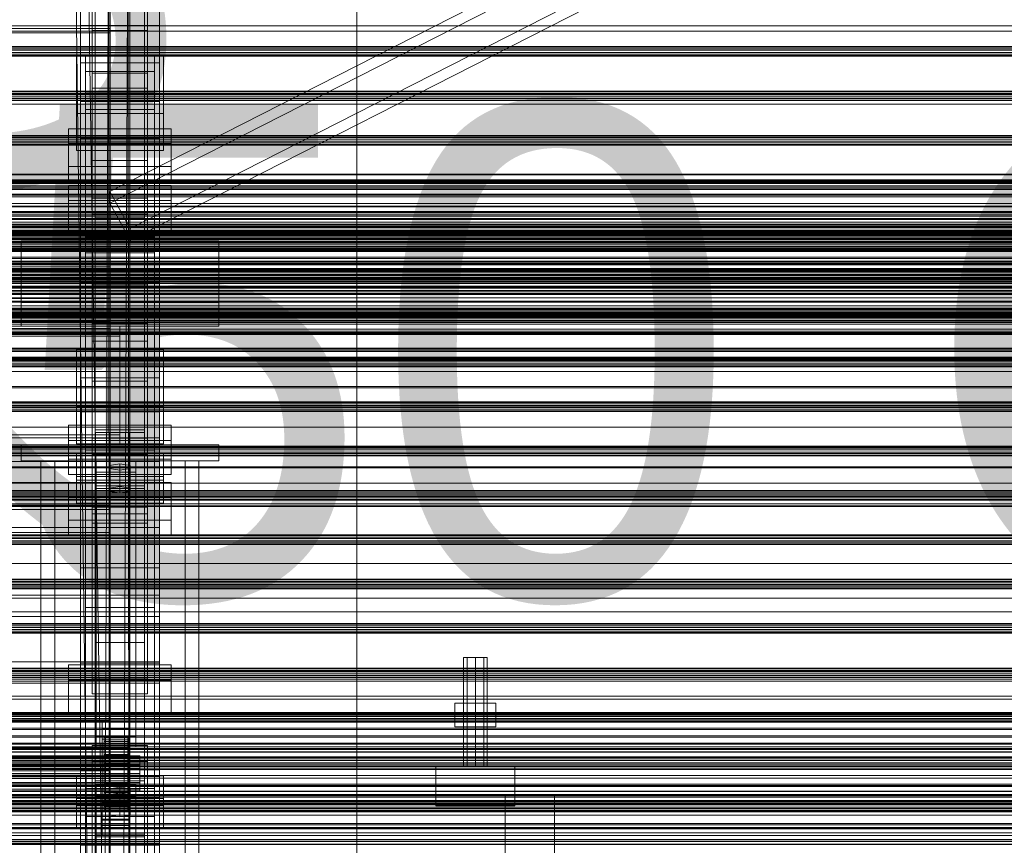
# Model space of a CAD drawing. Header units: millimetres. Extents: x -4738 to 65662, y -68080 to 6847.
# Tile 358 of 656: x 379 to 878, y -33725 to -33307. Entities that reach past the tile are written whole.
import ezdxf

# ---------------------------------------------------------------- set-up
doc = ezdxf.new("R2010")
doc.units = ezdxf.units.MM
for name, color, linetype, lineweight in [('COTAS_O', 1, 'Continuous', 0), ('COTAS_P', 1, 'Continuous', 0), ('frontal_C01', 7, 'Continuous', 0), ('frontal_C02', 7, 'Continuous', 0), ('frontal_C03', 7, 'Continuous', 0), ('frontal_mezcladora', 7, 'Continuous', 0), ('frontal_secador', 7, 'Continuous', 0), ('frontal_tolva', 7, 'Continuous', 0)]:
    doc.layers.add(name, color=color, linetype=linetype, lineweight=lineweight)
doc.dimstyles.new('R19_100', dxfattribs={"dimtxt": 250, "dimasz": 150, "dimexe": 150, "dimexo": 80, "dimgap": 100, "dimtad": 1, "dimtih": 1, "dimtoh": 1, "dimdsep": 46, "dimcen": 0.09, "dimadec": 0, "dimazin": 0, "dimtfac": 1, "dimtdec": 4, "dimtofl": 0, "dimtmove": 0, "dimatfit": 3, "dimfxl": 1, "dimtolj": 1, "dimtzin": 0, "dimarcsym": 0})

# ---------------------------------------------------------------- blocks, each defined once
blk = doc.blocks.new('DIM_R30_48')
at = {"layer": 'COTAS_O'}
for p, q in [((-1725, -33700), (-1575, -33655)), ((1725, -33700), (1575, -33655)), ((-1725, -34400), (-1725, -33700)), ((-1725, -33700), (1725, -33700)), ((-1725, -33700), (-1575, -33745)), ((1725, -33700), (1575, -33745)), ((1725, -34400), (1725, -33700))]:
    blk.add_line(p, q, dxfattribs=at)
blk.add_text('3450 O', height=250, dxfattribs=at).set_placement((0, -33600))
blk = doc.blocks.new('DIM_R30_49')
at = {"layer": 'COTAS_P'}
for p, q in [((-150, -32300), (550, -32300)), ((550, -32300), (505, -32450)), ((550, -34900), (550, -32300)), ((550, -32300), (595, -32450)), ((550, -34900), (505, -34750)), ((550, -34900), (595, -34750)), ((-150, -34900), (550, -34900))]:
    blk.add_line(p, q, dxfattribs=at)
blk.add_text('2600 P', height=250, rotation=90, dxfattribs=at).set_placement((450, -33600))

msp = doc.modelspace()

# ---------------------------------------------------------------- linework, layer by layer
at = {"layer": 'frontal_C01'}
for p, q in [((416, -33334.308), (416, -33117.641)), ((444, -33117.641), (444, -33334.308)), ((416, -33125.19), (416, -33341.858)), ((444, -33341.858), (444, -33125.19)), ((410, -33310.158), (410, -33165.914)), ((450, -33165.914), (450, -33310.158)), ((410, -33348.677), (410, -33204.432)), ((450, -33348.677), (450, -33204.432)), ((416, -33482.597), (416, -33265.929)), ((424.864, -33394.112), (674.864, -33267.001)), ((444, -33265.929), (444, -33482.597)), ((416, -33273.478), (416, -33490.146)), ((674.864, -33272.932), (424.864, -33400.044)), ((444, -33490.146), (444, -33273.478)), ((435.136, -33412.847), (685.136, -33285.735)), ((435.136, -33418.778), (685.136, -33291.666)), ((425, -33300.22), (425, -33313.916)), ((425, -33300.22), (425, -33311.776)), ((425, -33311.776), (-425, -33311.776)), ((425, -33313.916), (-425, -33313.916)), ((450, -33310.158), (410, -33310.158)), ((410, -33310.158), (410, -33348.677)), ((410, -33401.827), (410, -33310.158)), ((416, -33320.742), (416, -33312.654)), ((416, -33312.654), (444, -33312.654)), ((416, -33397.59), (416, -33312.654)), ((425, -33325.472), (425, -33311.776)), ((425, -33325.472), (425, -33313.916)), ((444, -33312.654), (444, -33320.742)), ((444, -33312.654), (444, -33397.59)), ((450, -33348.677), (450, -33310.158)), ((450, -33310.158), (450, -33401.827)), ((444, -33320.742), (416, -33320.742)), ((416, -33320.742), (416, -33405.679)), ((444, -33405.679), (444, -33320.742)), ((-425, -33325.472), (425, -33325.472)), ((408, -33344.631), (408, -33325.758)), ((408, -33325.758), (452, -33325.758)), ((408, -33354.647), (408, -33325.758)), ((412.5, -33333.462), (412.5, -33325.373)), ((412.5, -33325.373), (447.5, -33325.373)), ((412.5, -33604.634), (412.5, -33325.373)), ((447.5, -33325.373), (447.5, -33333.462)), ((447.5, -33325.373), (447.5, -33604.634)), ((452, -33325.758), (452, -33344.631)), ((452, -33325.758), (452, -33354.647)), ((447.5, -33333.462), (412.5, -33333.462)), ((412.5, -33612.722), (412.5, -33333.462)), ((444, -33334.308), (416, -33334.308)), ((416, -33334.308), (416, -33341.858)), ((444, -33341.858), (444, -33334.308)), ((447.5, -33612.722), (447.5, -33333.462)), ((452, -33344.631), (408, -33344.631)), ((408, -33344.631), (408, -33373.52)), ((416, -33341.858), (444, -33341.858)), ((452, -33373.52), (452, -33344.631)), ((410, -33348.677), (450, -33348.677)), ((410, -33440.346), (410, -33348.677)), ((450, -33440.346), (450, -33348.677)), ((452, -33354.647), (408, -33354.647)), ((408, -33354.647), (408, -33373.52)), ((452, -33373.52), (452, -33354.647)), ((408, -33373.52), (452, -33373.52)), ((404, -33408.336), (404, -33391.081)), ((404, -33391.081), (456, -33391.081)), ((404, -33398.785), (404, -33391.081)), ((435.136, -33412.847), (424.864, -33394.112)), ((424.864, -33394.112), (424.864, -33400.044)), ((456, -33391.081), (456, -33408.336)), ((456, -33391.081), (456, -33398.785)), ((456, -33398.785), (404, -33398.785)), ((404, -33398.785), (404, -33416.04)), ((444, -33397.59), (416, -33397.59)), ((416, -33397.59), (416, -33405.679)), ((444, -33405.679), (444, -33397.59)), ((456, -33416.04), (456, -33398.785)), ((450, -33401.827), (410, -33401.827)), ((410, -33401.827), (410, -33440.346)), ((410, -33725.366), (410, -33401.827)), ((424.864, -33400.044), (435.136, -33418.778)), ((450, -33440.346), (450, -33401.827)), ((450, -33401.827), (450, -33725.366)), ((456, -33408.336), (404, -33408.336)), ((404, -33408.336), (404, -33416.04)), ((416, -33405.679), (444, -33405.679)), ((417.5, -33434.701), (417.5, -33407.472)), ((417.5, -33407.472), (442.5, -33407.472)), ((417.5, -33407.472), (417.5, -33595.064)), ((442.5, -33407.996), (417.5, -33407.996)), ((417.5, -33407.996), (417.5, -33434.177)), ((417.5, -34010.796), (417.5, -33407.996)), ((442.5, -33407.472), (442.5, -33434.701)), ((442.5, -33595.064), (442.5, -33407.472)), ((442.5, -33434.177), (442.5, -33407.996)), ((442.5, -33407.996), (442.5, -34010.796)), ((456, -33416.04), (456, -33408.336)), ((435.136, -33418.778), (435.136, -33412.847)), ((404, -33416.04), (456, -33416.04)), ((412.5, -33425.131), (412.5, -33417.042)), ((412.5, -33417.042), (447.5, -33417.042)), ((412.5, -33696.303), (412.5, -33417.042)), ((447.5, -33417.042), (447.5, -33425.131)), ((447.5, -33417.042), (447.5, -33696.303)), ((-425, -33420.808), (425, -33420.808)), ((425, -33420.808), (425, -33434.504)), ((425, -33420.808), (425, -33432.363)), ((447.5, -33425.131), (412.5, -33425.131)), ((412.5, -33704.392), (412.5, -33425.131)), ((447.5, -33704.392), (447.5, -33425.131)), ((425, -33432.363), (-425, -33432.363)), ((425, -33434.504), (-425, -33434.504)), ((416, -33441.33), (416, -33433.241)), ((416, -33433.241), (444, -33433.241)), ((416, -33518.917), (416, -33433.241)), ((417.5, -33434.177), (442.5, -33434.177)), ((417.5, -34036.976), (417.5, -33434.177)), ((425, -33446.06), (425, -33432.363)), ((425, -33446.06), (425, -33434.504)), ((442.5, -34036.976), (442.5, -33434.177)), ((444, -33433.241), (444, -33441.33)), ((444, -33433.241), (444, -33518.917)), ((442.5, -33434.701), (417.5, -33434.701)), ((417.5, -33434.701), (417.5, -33622.293)), ((442.5, -33434.701), (442.5, -33622.293)), ((410, -33440.346), (450, -33440.346)), ((410, -33763.885), (410, -33440.346)), ((450, -33440.36), (410, -33440.36)), ((410, -33440.36), (410, -33488.508)), ((410, -33584.604), (410, -33440.36)), ((444, -33441.33), (416, -33441.33)), ((416, -33441.33), (416, -33527.006)), ((444, -33527.006), (444, -33441.33)), ((450, -33763.885), (450, -33440.346)), ((450, -33488.508), (450, -33440.36)), ((450, -33440.36), (450, -33584.604)), ((-425, -33446.06), (425, -33446.06)), ((408, -33492.919), (408, -33474.046)), ((408, -33474.046), (452, -33474.046)), ((408, -33502.935), (408, -33474.046)), ((452, -33474.046), (452, -33492.919)), ((452, -33474.046), (452, -33502.935)), ((444, -33482.597), (416, -33482.597)), ((416, -33482.597), (416, -33490.146)), ((444, -33490.146), (444, -33482.597)), ((410, -33488.508), (450, -33488.508)), ((410, -33632.752), (410, -33488.508)), ((450, -33632.752), (450, -33488.508)), ((452, -33492.919), (408, -33492.919)), ((408, -33492.919), (408, -33521.808)), ((416, -33490.146), (444, -33490.146)), ((452, -33521.808), (452, -33492.919)), ((452, -33502.935), (408, -33502.935)), ((408, -33502.935), (408, -33521.808)), ((452, -33521.808), (452, -33502.935)), ((404, -33529.663), (404, -33512.408)), ((404, -33512.408), (456, -33512.408)), ((404, -33520.112), (404, -33512.408)), ((456, -33512.408), (456, -33529.663)), ((456, -33512.408), (456, -33520.112)), ((444, -33518.917), (416, -33518.917)), ((416, -33518.917), (416, -33527.006)), ((444, -33527.006), (444, -33518.917)), ((456, -33520.112), (404, -33520.112)), ((404, -33520.112), (404, -33537.367)), ((408, -33521.808), (452, -33521.808)), ((456, -33537.367), (456, -33520.112)), ((408, -33540.296), (408, -33526.815)), ((408, -33526.815), (452, -33526.815)), ((408, -33538.371), (408, -33526.815)), ((416, -33527.006), (444, -33527.006)), ((452, -33526.815), (452, -33540.296)), ((452, -33526.815), (452, -33538.371)), ((456, -33529.663), (404, -33529.663)), ((404, -33529.663), (404, -33537.367)), ((418, -33536.252), (418, -33530.86)), ((418, -33530.86), (438, -33530.86)), ((418, -33669.72), (418, -33530.86)), ((430, -33531.938), (424.804, -33532.747)), ((424.804, -33532.747), (424.804, -33534.365)), ((424.804, -33544.303), (424.804, -33532.747)), ((435.196, -33532.747), (430, -33531.938)), ((430, -33543.494), (430, -33531.938)), ((435.196, -33534.365), (435.196, -33532.747)), ((435.196, -33544.303), (435.196, -33532.747)), ((438, -33530.86), (438, -33536.252)), ((438, -33530.86), (438, -33669.72)), ((456, -33537.367), (456, -33529.663)), ((404, -33537.367), (456, -33537.367)), ((452, -33538.371), (408, -33538.371)), ((408, -33538.371), (408, -33551.852)), ((438, -33536.252), (418, -33536.252)), ((418, -33536.252), (418, -33675.112)), ((424.804, -33534.365), (430, -33535.174)), ((424.804, -33545.92), (424.804, -33534.365)), ((430, -33535.174), (435.196, -33534.365)), ((430, -33535.174), (430, -33546.729)), ((435.196, -33545.92), (435.196, -33534.365)), ((438, -33675.112), (438, -33536.252)), ((452, -33551.852), (452, -33538.371)), ((-425, -33541.395), (425, -33541.395)), ((452, -33540.296), (408, -33540.296)), ((408, -33540.296), (408, -33551.852)), ((424.804, -33544.303), (430, -33543.494)), ((425, -33541.395), (425, -33555.092)), ((425, -33541.395), (425, -33552.951)), ((430, -33543.494), (435.196, -33544.303)), ((452, -33551.852), (452, -33540.296)), ((424.804, -33545.92), (424.804, -33544.303)), ((430, -33546.729), (424.804, -33545.92)), ((435.196, -33545.92), (430, -33546.729)), ((435.196, -33544.303), (435.196, -33545.92)), ((425, -33552.951), (-425, -33552.951)), ((408, -33551.852), (452, -33551.852)), ((416, -33561.917), (416, -33553.829)), ((416, -33553.829), (444, -33553.829)), ((416, -33640.244), (416, -33553.829)), ((425, -33566.647), (425, -33552.951)), ((444, -33553.829), (444, -33561.917)), ((444, -33553.829), (444, -33640.244)), ((425, -33555.092), (-425, -33555.092)), ((425, -33566.647), (425, -33555.092)), ((444, -33561.917), (416, -33561.917)), ((416, -33561.917), (416, -33648.333)), ((444, -33648.333), (444, -33561.917)), ((-425, -33566.647), (425, -33566.647)), ((450, -33584.604), (410, -33584.604)), ((410, -33584.604), (410, -33632.752)), ((410, -33676.273), (410, -33584.604)), ((450, -33632.752), (450, -33584.604)), ((450, -33584.604), (450, -33676.273)), ((-450, -33598.471), (450, -33598.471)), ((442.5, -33595.064), (417.5, -33595.064)), ((417.5, -33595.064), (417.5, -33622.293)), ((442.5, -33622.293), (442.5, -33595.064)), ((450, -33598.471), (450, -33609.256)), ((450, -33598.471), (450, -33632.175)), ((447.5, -33604.634), (412.5, -33604.634)), ((412.5, -33604.634), (412.5, -33612.722)), ((447.5, -33612.722), (447.5, -33604.634)), ((450, -33609.256), (-450, -33609.256)), ((412.5, -33612.722), (447.5, -33612.722)), ((450, -33642.959), (450, -33609.256)), ((417.5, -33622.293), (442.5, -33622.293)), ((450, -33632.175), (-450, -33632.175)), ((404, -33650.99), (404, -33633.735)), ((404, -33633.735), (456, -33633.735)), ((404, -33641.439), (404, -33633.735)), ((410, -33632.752), (450, -33632.752)), ((410, -33724.422), (410, -33632.752)), ((450, -33642.959), (450, -33632.175)), ((450, -33724.422), (450, -33632.752)), ((456, -33633.735), (456, -33650.99)), ((456, -33633.735), (456, -33641.439)), ((-450, -33642.959), (450, -33642.959)), ((456, -33641.439), (404, -33641.439)), ((404, -33641.439), (404, -33658.694)), ((444, -33640.244), (416, -33640.244)), ((416, -33640.244), (416, -33648.333)), ((444, -33648.333), (444, -33640.244)), ((456, -33658.694), (456, -33641.439)), ((416, -33648.333), (444, -33648.333)), ((456, -33650.99), (404, -33650.99)), ((404, -33650.99), (404, -33658.694)), ((456, -33658.694), (456, -33650.99)), ((404, -33658.694), (456, -33658.694)), ((-425, -33661.983), (425, -33661.983)), ((421, -33665.868), (421, -33662.633)), ((421, -33662.633), (435, -33662.633)), ((421, -33703.077), (421, -33662.633)), ((425, -33661.983), (425, -33675.679)), ((425, -33661.983), (425, -33673.539)), ((435, -33662.633), (435, -33665.868)), ((435, -33662.633), (435, -33703.077)), ((435, -33665.868), (421, -33665.868)), ((421, -33665.868), (421, -33706.313)), ((435, -33706.313), (435, -33665.868)), ((425, -33673.539), (-425, -33673.539)), ((438, -33669.72), (418, -33669.72)), ((418, -33669.72), (418, -33675.112)), ((421, -33674.496), (421, -33671.26)), ((421, -33671.26), (435, -33671.26)), ((421, -33711.705), (421, -33671.26)), ((422, -33679.787), (422, -33669.788)), ((422, -33669.788), (422, -33670.38)), ((422, -33669.788), (434, -33669.788)), ((422, -33670.49), (422, -33669.788)), ((422, -33680.068), (422, -33670.38)), ((422, -33670.38), (422, -33672.227)), ((422, -33670.38), (434, -33670.38)), ((422, -33680.12), (422, -33670.49)), ((422, -33670.49), (434, -33670.49)), ((422, -33672.439), (422, -33670.49)), ((422, -33680.942), (422, -33672.227)), ((422, -33672.227), (422, -33675.202)), ((422, -33672.227), (434, -33672.227)), ((422, -33681.043), (422, -33672.439)), ((422, -33672.439), (434, -33672.439)), ((422, -33675.503), (422, -33672.439)), ((425, -33687.235), (425, -33673.539)), ((434, -33670.38), (434, -33669.788)), ((434, -33669.788), (434, -33679.787)), ((434, -33669.788), (434, -33670.49)), ((434, -33672.227), (434, -33670.38)), ((434, -33670.38), (434, -33680.068)), ((434, -33670.49), (434, -33680.12)), ((434, -33670.49), (434, -33672.439)), ((434, -33675.202), (434, -33672.227)), ((434, -33672.227), (434, -33680.942)), ((434, -33672.439), (434, -33681.043)), ((434, -33672.439), (434, -33675.503)), ((435, -33671.26), (435, -33674.496)), ((435, -33671.26), (435, -33711.705)), ((438, -33675.112), (438, -33669.72)), ((425, -33675.679), (-425, -33675.679)), ((450, -33676.273), (410, -33676.273)), ((410, -33676.273), (410, -33724.422)), ((410, -33999.812), (410, -33676.273)), ((416, -33682.505), (416, -33674.417)), ((416, -33674.417), (444, -33674.417)), ((416, -33761.571), (416, -33674.417)), ((418, -33675.112), (438, -33675.112)), ((435, -33674.496), (421, -33674.496)), ((421, -33674.496), (421, -33714.94)), ((422, -33682.352), (422, -33675.202)), ((422, -33675.202), (422, -33679.103)), ((422, -33675.202), (434, -33675.202)), ((422, -33682.494), (422, -33675.503)), ((422, -33675.503), (434, -33675.503)), ((422, -33679.471), (422, -33675.503)), ((425, -33687.235), (425, -33675.679)), ((434, -33679.103), (434, -33675.202)), ((434, -33675.202), (434, -33682.352)), ((434, -33675.503), (434, -33682.494)), ((434, -33675.503), (434, -33679.471)), ((435, -33714.94), (435, -33674.496)), ((444, -33674.417), (444, -33682.505)), ((444, -33674.417), (444, -33761.571)), ((450, -33724.422), (450, -33676.273)), ((450, -33676.273), (450, -33999.812)), ((-440, -33679.787), (440, -33679.787)), ((-440, -33680.068), (440, -33680.068)), ((-440, -33680.12), (440, -33680.12)), ((-440, -33680.942), (440, -33680.942)), ((-440, -33681.043), (440, -33681.043)), ((-440, -33682.352), (440, -33682.352)), ((-440, -33682.494), (440, -33682.494)), ((444, -33682.505), (416, -33682.505)), ((416, -33682.505), (416, -33769.66)), ((422, -33684.2), (422, -33679.103)), ((422, -33679.103), (422, -33683.664)), ((422, -33679.103), (434, -33679.103)), ((422, -33684.374), (422, -33679.471)), ((422, -33679.471), (434, -33679.471)), ((422, -33684.075), (422, -33679.471)), ((422, -33680.068), (422, -33679.787)), ((434, -33679.787), (422, -33679.787)), ((422, -33679.787), (422, -33680.12)), ((422, -33680.942), (422, -33680.068)), ((434, -33680.068), (422, -33680.068)), ((434, -33680.12), (422, -33680.12)), ((422, -33680.12), (422, -33681.043)), ((422, -33682.352), (422, -33680.942)), ((434, -33680.942), (422, -33680.942)), ((434, -33681.043), (422, -33681.043)), ((422, -33681.043), (422, -33682.494)), ((422, -33684.2), (422, -33682.352)), ((434, -33682.352), (422, -33682.352)), ((434, -33682.494), (422, -33682.494)), ((422, -33682.494), (422, -33684.374)), ((422, -33683.664), (422, -33686.36)), ((434, -33683.664), (422, -33683.664)), ((422, -33683.664), (422, -33688.574)), ((434, -33683.664), (434, -33679.103)), ((434, -33679.103), (434, -33684.2)), ((434, -33679.471), (434, -33684.374)), ((434, -33679.471), (434, -33684.075)), ((434, -33679.787), (434, -33680.068)), ((434, -33680.12), (434, -33679.787)), ((434, -33680.068), (434, -33680.942)), ((434, -33681.043), (434, -33680.12)), ((434, -33680.942), (434, -33682.352)), ((434, -33682.494), (434, -33681.043)), ((434, -33682.352), (434, -33684.2)), ((434, -33684.374), (434, -33682.494)), ((434, -33686.36), (434, -33683.664)), ((434, -33688.574), (434, -33683.664)), ((440, -33680.068), (440, -33679.787)), ((440, -33679.787), (440, -33680.12)), ((440, -33680.942), (440, -33680.068)), ((440, -33680.12), (440, -33681.043)), ((440, -33682.352), (440, -33680.942)), ((440, -33681.043), (440, -33682.494)), ((440, -33684.2), (440, -33682.352)), ((440, -33682.494), (440, -33684.374)), ((444, -33769.66), (444, -33682.505)), ((-440, -33684.2), (440, -33684.2)), ((-440, -33684.374), (440, -33684.374)), ((440, -33686.36), (-440, -33686.36)), ((-440, -33686.555), (440, -33686.555)), ((-440, -33688.686), (440, -33688.686)), ((-425, -33687.235), (425, -33687.235)), ((422, -33686.555), (422, -33684.075)), ((422, -33684.075), (434, -33684.075)), ((422, -33688.999), (422, -33684.075)), ((422, -33686.36), (422, -33684.2)), ((434, -33684.2), (422, -33684.2)), ((434, -33684.374), (422, -33684.374)), ((422, -33684.374), (422, -33686.555)), ((422, -33686.36), (434, -33686.36)), ((422, -33688.686), (422, -33686.36)), ((434, -33686.555), (422, -33686.555)), ((422, -33686.555), (422, -33688.887)), ((422, -33688.686), (422, -33688.574)), ((422, -33688.574), (422, -33693.498)), ((422, -33688.574), (434, -33688.574)), ((422, -33691.018), (422, -33688.686)), ((434, -33688.686), (422, -33688.686)), ((434, -33684.075), (434, -33686.555)), ((434, -33684.075), (434, -33688.999)), ((434, -33684.2), (434, -33686.36)), ((434, -33686.555), (434, -33684.374)), ((434, -33686.36), (434, -33688.686)), ((434, -33688.887), (434, -33686.555)), ((434, -33693.498), (434, -33688.574)), ((434, -33688.574), (434, -33688.686)), ((434, -33688.686), (434, -33691.018)), ((440, -33686.36), (440, -33684.2)), ((440, -33684.374), (440, -33686.555)), ((440, -33688.686), (440, -33686.36)), ((440, -33686.555), (440, -33688.887)), ((440, -33691.018), (440, -33688.686)), ((-450, -33690.14), (450, -33690.14)), ((-440, -33688.887), (440, -33688.887)), ((-440, -33691.018), (440, -33691.018)), ((-440, -33691.213), (440, -33691.213)), ((-440, -33693.199), (440, -33693.199)), ((-440, -33693.374), (440, -33693.374)), ((422, -33688.887), (422, -33688.999)), ((434, -33688.887), (422, -33688.887)), ((422, -33688.887), (422, -33691.213)), ((422, -33688.999), (434, -33688.999)), ((422, -33693.909), (422, -33688.999)), ((422, -33693.199), (422, -33691.018)), ((422, -33691.018), (422, -33693.498)), ((434, -33691.018), (422, -33691.018)), ((422, -33691.213), (422, -33693.909)), ((434, -33691.213), (422, -33691.213)), ((422, -33691.213), (422, -33693.374)), ((422, -33695.079), (422, -33693.199)), ((422, -33693.199), (422, -33698.102)), ((434, -33693.199), (422, -33693.199)), ((422, -33693.374), (422, -33698.47)), ((434, -33693.374), (422, -33693.374)), ((422, -33693.374), (422, -33695.221)), ((422, -33693.498), (422, -33698.102)), ((422, -33693.498), (434, -33693.498)), ((434, -33688.999), (434, -33688.887)), ((434, -33691.213), (434, -33688.887)), ((434, -33688.999), (434, -33693.909)), ((434, -33693.498), (434, -33691.018)), ((434, -33691.018), (434, -33693.199)), ((434, -33693.909), (434, -33691.213)), ((434, -33693.374), (434, -33691.213)), ((434, -33698.102), (434, -33693.199)), ((434, -33693.199), (434, -33695.079)), ((434, -33698.47), (434, -33693.374)), ((434, -33695.221), (434, -33693.374)), ((434, -33698.102), (434, -33693.498)), ((440, -33688.887), (440, -33691.213)), ((440, -33693.199), (440, -33691.018)), ((440, -33691.213), (440, -33693.374)), ((440, -33695.079), (440, -33693.199)), ((440, -33693.374), (440, -33695.221)), ((450, -33690.14), (450, -33700.925)), ((450, -33690.14), (450, -33723.844)), ((-440, -33695.079), (440, -33695.079)), ((-440, -33695.221), (440, -33695.221)), ((-440, -33696.53), (440, -33696.53)), ((-440, -33696.631), (440, -33696.631)), ((-440, -33697.453), (440, -33697.453)), ((-440, -33697.505), (440, -33697.505)), ((-440, -33697.786), (440, -33697.786)), ((447.5, -33696.303), (412.5, -33696.303)), ((412.5, -33696.303), (412.5, -33704.392)), ((422, -33693.909), (434, -33693.909)), ((422, -33698.47), (422, -33693.909)), ((422, -33696.53), (422, -33695.079)), ((422, -33695.079), (422, -33702.07)), ((434, -33695.079), (422, -33695.079)), ((422, -33695.221), (422, -33702.371)), ((434, -33695.221), (422, -33695.221)), ((422, -33695.221), (422, -33696.631)), ((422, -33697.453), (422, -33696.53)), ((422, -33696.53), (422, -33705.134)), ((434, -33696.53), (422, -33696.53)), ((422, -33696.631), (422, -33705.346)), ((434, -33696.631), (422, -33696.631)), ((422, -33696.631), (422, -33697.505)), ((422, -33697.786), (422, -33697.453)), ((422, -33697.453), (422, -33707.083)), ((434, -33697.453), (422, -33697.453)), ((422, -33697.505), (422, -33707.193)), ((434, -33697.505), (422, -33697.505)), ((422, -33697.505), (422, -33697.786)), ((422, -33697.786), (422, -33707.785)), ((434, -33697.786), (422, -33697.786)), ((422, -33698.102), (422, -33702.07)), ((422, -33698.102), (434, -33698.102)), ((422, -33698.47), (434, -33698.47)), ((422, -33702.371), (422, -33698.47)), ((434, -33693.909), (434, -33698.47)), ((434, -33702.07), (434, -33695.079)), ((434, -33695.079), (434, -33696.53)), ((434, -33702.371), (434, -33695.221)), ((434, -33696.631), (434, -33695.221)), ((434, -33705.134), (434, -33696.53)), ((434, -33696.53), (434, -33697.453)), ((434, -33705.346), (434, -33696.631)), ((434, -33697.505), (434, -33696.631)), ((434, -33707.083), (434, -33697.453)), ((434, -33697.453), (434, -33697.786)), ((434, -33707.193), (434, -33697.505)), ((434, -33697.786), (434, -33697.505)), ((434, -33707.785), (434, -33697.786)), ((434, -33702.07), (434, -33698.102)), ((434, -33698.47), (434, -33702.371)), ((440, -33696.53), (440, -33695.079)), ((440, -33695.221), (440, -33696.631)), ((440, -33697.453), (440, -33696.53)), ((440, -33696.631), (440, -33697.505)), ((440, -33697.786), (440, -33697.453)), ((440, -33697.505), (440, -33697.786)), ((447.5, -33704.392), (447.5, -33696.303)), ((450, -33700.925), (-450, -33700.925)), ((421, -33712.321), (421, -33699.919)), ((421, -33699.919), (435, -33699.919)), ((421, -33707.623), (421, -33699.919)), ((435, -33703.077), (421, -33703.077)), ((421, -33703.077), (421, -33706.313)), ((422, -33702.07), (422, -33705.134)), ((422, -33702.07), (434, -33702.07)), ((422, -33702.371), (434, -33702.371)), ((422, -33705.346), (422, -33702.371)), ((434, -33705.134), (434, -33702.07)), ((434, -33702.371), (434, -33705.346)), ((435, -33699.919), (435, -33712.321)), ((435, -33699.919), (435, -33707.623)), ((435, -33706.313), (435, -33703.077)), ((450, -33734.629), (450, -33700.925)), ((412.5, -33704.392), (447.5, -33704.392)), ((421, -33706.313), (435, -33706.313)), ((435, -33707.623), (421, -33707.623)), ((421, -33707.623), (421, -33720.025)), ((422, -33705.134), (422, -33707.083)), ((422, -33705.134), (434, -33705.134)), ((422, -33705.346), (434, -33705.346)), ((422, -33707.193), (422, -33705.346)), ((422, -33707.083), (422, -33707.785)), ((422, -33707.083), (434, -33707.083)), ((422, -33707.193), (434, -33707.193)), ((422, -33707.785), (422, -33707.193)), ((422, -33707.785), (434, -33707.785)), ((434, -33707.083), (434, -33705.134)), ((434, -33705.346), (434, -33707.193)), ((434, -33707.785), (434, -33707.083)), ((434, -33707.193), (434, -33707.785)), ((435, -33720.025), (435, -33707.623)), ((435, -33711.705), (421, -33711.705)), ((421, -33711.705), (421, -33714.94)), ((435, -33712.321), (421, -33712.321)), ((421, -33712.321), (421, -33720.025)), ((435, -33714.94), (435, -33711.705)), ((435, -33720.025), (435, -33712.321)), ((421, -33714.94), (435, -33714.94)), ((421, -33720.025), (435, -33720.025)), ((450, -33723.844), (-450, -33723.844)), ((410, -33724.422), (450, -33724.422)), ((410, -34047.96), (410, -33724.422)), ((450, -33734.629), (450, -33723.844)), ((450, -34047.96), (450, -33724.422))]:
    msp.add_line(p, q, dxfattribs=at)
at = {"layer": 'frontal_C02'}
for p, q in [((410, -33329.126), (410, -32971.464)), ((450, -32971.464), (450, -33329.126)), ((417.5, -33516.139), (417.5, -32977.112)), ((442.5, -32977.112), (442.5, -33516.139)), ((417.5, -33543.024), (417.5, -33003.998)), ((442.5, -33543.024), (442.5, -33003.998)), ((410, -33367.308), (410, -33009.646)), ((450, -33367.308), (450, -33009.646)), ((410, -33505.718), (410, -33148.056)), ((450, -33148.056), (450, -33505.718)), ((410, -33553.445), (410, -33195.783)), ((450, -33553.445), (450, -33195.783)), ((416, -33369.48), (416, -33283.087)), ((444, -33283.087), (444, -33369.48)), ((416, -33292.029), (416, -33378.421)), ((444, -33378.421), (444, -33292.029)), ((450, -33329.126), (410, -33329.126)), ((410, -33329.126), (410, -33367.308)), ((410, -33686.788), (410, -33329.126)), ((450, -33367.308), (450, -33329.126)), ((450, -33329.126), (450, -33686.788)), ((412.5, -33352.688), (412.5, -33343.746)), ((412.5, -33343.746), (447.5, -33343.746)), ((412.5, -33525.111), (412.5, -33343.746)), ((447.5, -33343.746), (447.5, -33352.688)), ((447.5, -33343.746), (447.5, -33525.111)), ((447.5, -33352.688), (412.5, -33352.688)), ((412.5, -33534.052), (412.5, -33352.688)), ((447.5, -33534.052), (447.5, -33352.688)), ((404, -33381.579), (404, -33362.504)), ((404, -33362.504), (456, -33362.504)), ((404, -33370.14), (404, -33362.504)), ((456, -33362.504), (456, -33381.579)), ((456, -33362.504), (456, -33370.14)), ((410, -33367.308), (450, -33367.308)), ((410, -33724.97), (410, -33367.308)), ((444, -33369.48), (416, -33369.48)), ((416, -33369.48), (416, -33378.421)), ((444, -33378.421), (444, -33369.48)), ((450, -33724.97), (450, -33367.308)), ((456, -33370.14), (404, -33370.14)), ((404, -33370.14), (404, -33389.216)), ((456, -33389.216), (456, -33370.14)), ((416, -33378.421), (444, -33378.421)), ((456, -33381.579), (404, -33381.579)), ((404, -33381.579), (404, -33389.216)), ((456, -33389.216), (456, -33381.579)), ((404, -33389.216), (456, -33389.216)), ((380, -33450.372), (380, -33419.148)), ((380, -33419.148), (480, -33419.148)), ((380, -33462.372), (380, -33419.148)), ((480, -33419.148), (480, -33450.372)), ((480, -33419.148), (480, -33462.372)), ((-425, -33448.296), (425, -33448.296)), ((425, -33448.296), (425, -33463.437)), ((425, -33448.296), (425, -33459.75)), ((480, -33450.372), (380, -33450.372)), ((380, -33450.372), (380, -33462.372)), ((480, -33462.372), (480, -33450.372)), ((430, -33462.372), (-430, -33462.372)), ((425, -33459.75), (-425, -33459.75)), ((425, -33463.437), (-425, -33463.437)), ((380, -33462.372), (480, -33462.372)), ((416, -33469.882), (416, -33460.941)), ((416, -33460.941), (444, -33460.941)), ((416, -33548.311), (416, -33460.941)), ((425, -33474.891), (425, -33459.75)), ((425, -33474.891), (425, -33463.437)), ((430, -33462.372), (430, -33467.372)), ((444, -33460.941), (444, -33469.882)), ((444, -33460.941), (444, -33548.311)), ((430, -33467.372), (-430, -33467.372)), ((430, -33467.372), (430, -33517.372)), ((444, -33469.882), (416, -33469.882)), ((416, -33469.882), (416, -33557.252)), ((444, -33557.252), (444, -33469.882)), ((-425, -33474.891), (425, -33474.891)), ((450, -33505.718), (410, -33505.718)), ((410, -33505.718), (410, -33553.445)), ((410, -33863.38), (410, -33505.718)), ((450, -33553.445), (450, -33505.718)), ((450, -33505.718), (450, -33863.38)), ((-450, -33518.848), (450, -33518.848)), ((430, -33517.372), (-430, -33517.372)), ((442.5, -33514.74), (417.5, -33514.74)), ((417.5, -33514.74), (417.5, -33544.423)), ((417.5, -33691.038), (417.5, -33514.74)), ((417.5, -33543.024), (417.5, -33516.139)), ((417.5, -33516.139), (442.5, -33516.139)), ((430, -33517.372), (430, -33522.372)), ((442.5, -33544.423), (442.5, -33514.74)), ((442.5, -33514.74), (442.5, -33691.038)), ((442.5, -33516.139), (442.5, -33543.024)), ((450, -33518.848), (450, -33530.77)), ((450, -33518.848), (450, -33552.257)), ((430, -33522.372), (-430, -33522.372)), ((380, -33522.372), (480, -33522.372)), ((380, -33530.372), (380, -33522.372)), ((480, -33530.372), (480, -33522.372)), ((447.5, -33525.111), (412.5, -33525.111)), ((412.5, -33525.111), (412.5, -33534.052)), ((447.5, -33534.052), (447.5, -33525.111)), ((450, -33530.77), (-450, -33530.77)), ((380, -33530.372), (480, -33530.372)), ((390, -33530.372), (397, -33530.372)), ((390, -35975), (390, -33530.372)), ((397, -35975), (397, -33530.372)), ((397, -33530.372), (463, -33530.372)), ((412.5, -33534.052), (447.5, -33534.052)), ((450, -33564.179), (450, -33530.77)), ((463, -33530.372), (470, -33530.372)), ((463, -35975), (463, -33530.372)), ((470, -35975), (470, -33530.372)), ((404, -33560.41), (404, -33541.335)), ((404, -33541.335), (456, -33541.335)), ((404, -33548.971), (404, -33541.335)), ((442.5, -33543.024), (417.5, -33543.024)), ((456, -33541.335), (456, -33560.41)), ((456, -33541.335), (456, -33548.971)), ((456, -33548.971), (404, -33548.971)), ((404, -33548.971), (404, -33568.047)), ((444, -33548.311), (416, -33548.311)), ((416, -33548.311), (416, -33557.252)), ((417.5, -33544.423), (442.5, -33544.423)), ((417.5, -33720.72), (417.5, -33544.423)), ((442.5, -33720.72), (442.5, -33544.423)), ((444, -33557.252), (444, -33548.311)), ((456, -33568.047), (456, -33548.971)), ((450, -33552.257), (-450, -33552.257)), ((410, -33553.445), (450, -33553.445)), ((410, -33911.107), (410, -33553.445)), ((450, -33564.179), (450, -33552.257)), ((450, -33911.107), (450, -33553.445)), ((416, -33557.252), (444, -33557.252)), ((456, -33560.41), (404, -33560.41)), ((404, -33560.41), (404, -33568.047)), ((456, -33568.047), (456, -33560.41)), ((-450, -33564.179), (450, -33564.179)), ((404, -33568.047), (456, -33568.047)), ((450, -33686.788), (410, -33686.788)), ((410, -33686.788), (410, -33724.97)), ((410, -34044.45), (410, -33686.788)), ((450, -33724.97), (450, -33686.788)), ((450, -33686.788), (450, -34044.45)), ((408, -33704.759), (408, -33689.856)), ((408, -33689.856), (452, -33689.856)), ((408, -33701.311), (408, -33689.856)), ((417.5, -33720.72), (417.5, -33691.038)), ((417.5, -33691.038), (442.5, -33691.038)), ((442.5, -33692.436), (417.5, -33692.436)), ((417.5, -33692.436), (417.5, -33719.322)), ((417.5, -34231.462), (417.5, -33692.436)), ((442.5, -33691.038), (442.5, -33720.72)), ((442.5, -33719.322), (442.5, -33692.436)), ((442.5, -33692.436), (442.5, -34231.462)), ((452, -33689.856), (452, -33704.759)), ((452, -33689.856), (452, -33701.311)), ((418, -33700.288), (418, -33694.327)), ((418, -33694.327), (438, -33694.327)), ((418, -33835.166), (418, -33694.327)), ((430, -33695.519), (424.804, -33696.413)), ((424.804, -33696.413), (424.804, -33698.202)), ((424.804, -33707.868), (424.804, -33696.413)), ((424.804, -33698.202), (430, -33699.096)), ((424.804, -33709.656), (424.804, -33698.202)), ((435.196, -33696.413), (430, -33695.519)), ((430, -33706.974), (430, -33695.519)), ((430, -33699.096), (435.196, -33698.202)), ((435.196, -33698.202), (435.196, -33696.413)), ((435.196, -33707.868), (435.196, -33696.413)), ((435.196, -33709.656), (435.196, -33698.202)), ((438, -33694.327), (438, -33700.288)), ((438, -33694.327), (438, -33835.166)), ((452, -33701.311), (408, -33701.311)), ((408, -33701.311), (408, -33716.214)), ((412.5, -33710.35), (412.5, -33701.408)), ((412.5, -33701.408), (447.5, -33701.408)), ((412.5, -33882.773), (412.5, -33701.408)), ((438, -33700.288), (418, -33700.288)), ((418, -33700.288), (418, -33841.127)), ((430, -33699.096), (430, -33710.551)), ((438, -33841.127), (438, -33700.288)), ((447.5, -33701.408), (447.5, -33710.35)), ((447.5, -33701.408), (447.5, -33882.773)), ((452, -33716.214), (452, -33701.311)), ((452, -33704.759), (408, -33704.759)), ((408, -33704.759), (408, -33716.214)), ((424.804, -33707.868), (430, -33706.974)), ((424.804, -33709.656), (424.804, -33707.868)), ((430, -33706.974), (435.196, -33707.868)), ((435.196, -33707.868), (435.196, -33709.656)), ((452, -33716.214), (452, -33704.759)), ((447.5, -33710.35), (412.5, -33710.35)), ((412.5, -33891.714), (412.5, -33710.35)), ((430, -33710.551), (424.804, -33709.656)), ((435.196, -33709.656), (430, -33710.551)), ((447.5, -33891.714), (447.5, -33710.35)), ((408, -33716.214), (452, -33716.214)), ((417.5, -33719.322), (442.5, -33719.322)), ((417.5, -34258.348), (417.5, -33719.322)), ((442.5, -33720.72), (417.5, -33720.72)), ((442.5, -34258.348), (442.5, -33719.322)), ((410, -33724.97), (450, -33724.97)), ((410, -34082.632), (410, -33724.97)), ((450, -34082.632), (450, -33724.97))]:
    msp.add_line(p, q, dxfattribs=at)
at = {"layer": 'frontal_C03'}
for p, q in [((1250, -33320.881), (-1250, -33320.881)), ((1250, -33321.197), (-1250, -33321.197)), ((1250, -33321.991), (-1250, -33321.991)), ((-1250, -33322.756), (1250, -33322.756)), ((1250, -33323.879), (-1250, -33323.879)), ((1250, -33324.643), (-1250, -33324.643)), ((1250, -33325.437), (-1250, -33325.437)), ((1250, -33325.753), (-1250, -33325.753)), ((1250, -33343.339), (-1250, -33343.339)), ((1250, -33343.655), (-1250, -33343.655)), ((1250, -33344.449), (-1250, -33344.449)), ((-1250, -33345.213), (1250, -33345.213)), ((1250, -33346.336), (-1250, -33346.336)), ((1250, -33347.1), (-1250, -33347.1)), ((1250, -33347.894), (-1250, -33347.894)), ((1250, -33348.211), (-1250, -33348.211)), ((1250, -33365.796), (-1250, -33365.796)), ((1250, -33366.113), (-1250, -33366.113)), ((1250, -33366.907), (-1250, -33366.907)), ((-1250, -33367.671), (1250, -33367.671)), ((1250, -33368.794), (-1250, -33368.794)), ((1250, -33369.558), (-1250, -33369.558)), ((1250, -33370.352), (-1250, -33370.352)), ((1250, -33370.668), (-1250, -33370.668)), ((1250, -33385.414), (-1250, -33385.414)), ((1250, -33385.708), (-1250, -33385.708)), ((1250, -33388.254), (-1250, -33388.254)), ((1250, -33388.57), (-1250, -33388.57)), ((1250, -33388.874), (-1250, -33388.874)), ((1250, -33389.364), (-1250, -33389.364)), ((1250, -33389.711), (-1250, -33389.711)), ((-1250, -33390.129), (1250, -33390.129)), ((1250, -33391.251), (-1250, -33391.251)), ((1250, -33392.016), (-1250, -33392.016)), ((1250, -33392.81), (-1250, -33392.81)), ((1250, -33393.126), (-1250, -33393.126)), ((1250, -33395.56), (-1250, -33395.56)), ((1250, -33396.814), (-1250, -33396.814)), ((1496, -33400.208), (-1496, -33400.208)), ((1496, -33400.325), (-1496, -33400.325)), ((1496, -33401.591), (-1496, -33401.591)), ((1496, -33401.926), (-1496, -33401.926)), ((1496, -33404.266), (-1496, -33404.266)), ((-1250, -33404.455), (1250, -33404.455)), ((1496, -33404.767), (-1496, -33404.767)), ((-1496, -33407.824), (1496, -33407.824)), ((1496, -33408.416), (-1496, -33408.416)), ((1250, -33405.934), (-1250, -33405.934)), ((1496, -33411.724), (-1496, -33411.724)), ((1496, -33412.316), (-1496, -33412.316)), ((1250, -33410.711), (-1250, -33410.711)), ((1250, -33411.028), (-1250, -33411.028)), ((1250, -33411.822), (-1250, -33411.822)), ((-1250, -33412.586), (1250, -33412.586)), ((1250, -33413.709), (-1250, -33413.709)), ((1250, -33414.205), (-1250, -33414.205)), ((1250, -33414.473), (-1250, -33414.473)), ((1496, -33415.372), (-1496, -33415.372)), ((1496, -33415.874), (-1496, -33415.874)), ((1496, -33418.213), (-1496, -33418.213)), ((1496, -33418.548), (-1496, -33418.548)), ((1250, -33415.267), (-1250, -33415.267)), ((1250, -33415.584), (-1250, -33415.584)), ((1250, -33415.684), (-1250, -33415.684)), ((1250, -33416.372), (-1250, -33416.372)), ((1250, -33416.749), (-1250, -33416.749)), ((1496, -33419.814), (-1496, -33419.814)), ((1496, -33419.932), (-1496, -33419.932)), ((1250, -33420.8), (-1250, -33420.8)), ((1250, -33421.872), (-1250, -33421.872)), ((1250, -33423.326), (-1250, -33423.326)), ((1250, -33424.58), (-1250, -33424.58)), ((1250, -33429.359), (-1250, -33429.359)), ((1250, -33430.428), (-1250, -33430.428)), ((1250, -33430.963), (-1250, -33430.963)), ((1250, -33431.266), (-1250, -33431.266)), ((1250, -33433.169), (-1250, -33433.169)), ((1250, -33433.486), (-1250, -33433.486)), ((1250, -33434.28), (-1250, -33434.28)), ((1250, -33434.431), (-1250, -33434.431)), ((1496, -33438.069), (-1496, -33438.069)), ((1496, -33438.187), (-1496, -33438.187)), ((1496, -33439.453), (-1496, -33439.453)), ((1250, -33434.725), (-1250, -33434.725)), ((-1250, -33435.044), (1250, -33435.044)), ((1250, -33436.167), (-1250, -33436.167)), ((1250, -33436.931), (-1250, -33436.931)), ((1250, -33437.725), (-1250, -33437.725)), ((1250, -33438.041), (-1250, -33438.041)), ((1496, -33439.788), (-1496, -33439.788)), ((1496, -33442.127), (-1496, -33442.127)), ((1496, -33442.629), (-1496, -33442.629)), ((-1250, -33440.745), (1250, -33440.745)), ((1250, -33442.637), (-1250, -33442.637)), ((-1496, -33445.685), (1496, -33445.685)), ((1496, -33446.277), (-1496, -33446.277)), ((1496, -33449.585), (-1496, -33449.585)), ((1496, -33450.177), (-1496, -33450.177)), ((1496, -33453.234), (-1496, -33453.234)), ((1496, -33453.735), (-1496, -33453.735)), ((1250, -33453.225), (-1250, -33453.225)), ((1496, -33456.075), (-1496, -33456.075)), ((1496, -33456.41), (-1496, -33456.41)), ((1496, -33457.676), (-1496, -33457.676)), ((1496, -33457.793), (-1496, -33457.793)), ((1250, -33455.118), (-1250, -33455.118)), ((1250, -33455.627), (-1250, -33455.627)), ((1250, -33455.943), (-1250, -33455.943)), ((1250, -33456.737), (-1250, -33456.737)), ((-1250, -33457.501), (1250, -33457.501)), ((1250, -33458.624), (-1250, -33458.624)), ((1250, -33459.388), (-1250, -33459.388)), ((1250, -33460.182), (-1250, -33460.182)), ((1250, -33460.499), (-1250, -33460.499)), ((1250, -33464.899), (-1250, -33464.899)), ((1250, -33466.504), (-1250, -33466.504)), ((1250, -33473.99), (-1250, -33473.99)), ((1250, -33475.062), (-1250, -33475.062)), ((1250, -33478.084), (-1250, -33478.084)), ((1250, -33478.401), (-1250, -33478.401)), ((1250, -33479.114), (-1250, -33479.114)), ((1250, -33479.195), (-1250, -33479.195)), ((1250, -33479.49), (-1250, -33479.49)), ((-1250, -33479.959), (1250, -33479.959)), ((1250, -33481.082), (-1250, -33481.082)), ((1250, -33481.846), (-1250, -33481.846)), ((1250, -33482.64), (-1250, -33482.64)), ((1250, -33482.957), (-1250, -33482.957)), ((1250, -33500.542), (-1250, -33500.542)), ((1250, -33500.858), (-1250, -33500.858)), ((1250, -33501.652), (-1250, -33501.652)), ((-1250, -33502.417), (1250, -33502.417)), ((1250, -33503.54), (-1250, -33503.54)), ((1250, -33504.304), (-1250, -33504.304)), ((1250, -33505.098), (-1250, -33505.098)), ((1250, -33505.414), (-1250, -33505.414)), ((1250, -33523), (-1250, -33523)), ((1250, -33523.316), (-1250, -33523.316)), ((1250, -33524.11), (-1250, -33524.11)), ((-1250, -33524.874), (1250, -33524.874)), ((1250, -33525.997), (-1250, -33525.997)), ((1250, -33526.761), (-1250, -33526.761)), ((1250, -33527.555), (-1250, -33527.555)), ((1250, -33527.872), (-1250, -33527.872)), ((1250, -33545.457), (-1250, -33545.457)), ((1250, -33545.774), (-1250, -33545.774)), ((1250, -33546.568), (-1250, -33546.568)), ((-1250, -33547.332), (1250, -33547.332)), ((1250, -33548.455), (-1250, -33548.455)), ((1250, -33549.219), (-1250, -33549.219)), ((1250, -33550.013), (-1250, -33550.013)), ((1250, -33550.329), (-1250, -33550.329)), ((1250, -33567.915), (-1250, -33567.915)), ((1250, -33568.231), (-1250, -33568.231)), ((1250, -33569.025), (-1250, -33569.025)), ((-1250, -33569.79), (1250, -33569.79)), ((1250, -33570.912), (-1250, -33570.912)), ((1250, -33571.677), (-1250, -33571.677)), ((1250, -33572.471), (-1250, -33572.471)), ((1250, -33572.787), (-1250, -33572.787)), ((1250, -33590.372), (-1250, -33590.372)), ((1250, -33590.689), (-1250, -33590.689)), ((1250, -33591.483), (-1250, -33591.483)), ((-1250, -33592.247), (1250, -33592.247)), ((1250, -33593.37), (-1250, -33593.37)), ((1250, -33594.134), (-1250, -33594.134)), ((1250, -33594.928), (-1250, -33594.928)), ((1250, -33595.245), (-1250, -33595.245)), ((1250, -33612.83), (-1250, -33612.83)), ((1250, -33613.147), (-1250, -33613.147)), ((1250, -33613.941), (-1250, -33613.941)), ((-1250, -33614.705), (1250, -33614.705)), ((1250, -33615.828), (-1250, -33615.828)), ((1250, -33616.592), (-1250, -33616.592)), ((1250, -33617.386), (-1250, -33617.386)), ((1250, -33617.702), (-1250, -33617.702)), ((1250, -33635.288), (-1250, -33635.288)), ((1250, -33635.604), (-1250, -33635.604)), ((1250, -33636.398), (-1250, -33636.398)), ((1250, -33636.457), (-1250, -33636.457)), ((1250, -33636.833), (-1250, -33636.833)), ((-1250, -33637.162), (1250, -33637.162)), ((1250, -33638.285), (-1250, -33638.285)), ((1250, -33639.049), (-1250, -33639.049)), ((1250, -33639.843), (-1250, -33639.843)), ((1250, -33640.16), (-1250, -33640.16)), ((1250, -33640.885), (-1250, -33640.885)), ((1250, -33641.957), (-1250, -33641.957)), ((1250, -33649.443), (-1250, -33649.443)), ((1250, -33651.048), (-1250, -33651.048)), ((1496, -33658.154), (-1496, -33658.154)), ((1496, -33658.271), (-1496, -33658.271)), ((1250, -33657.745), (-1250, -33657.745)), ((1250, -33658.062), (-1250, -33658.062)), ((1250, -33658.856), (-1250, -33658.856)), ((1496, -33659.537), (-1496, -33659.537)), ((1496, -33659.873), (-1496, -33659.873)), ((1496, -33662.212), (-1496, -33662.212)), ((1496, -33662.713), (-1496, -33662.713)), ((-1250, -33659.62), (1250, -33659.62)), ((1250, -33660.743), (-1250, -33660.743)), ((-1250, -33660.829), (1250, -33660.829)), ((1250, -33661.507), (-1250, -33661.507)), ((1250, -33662.301), (-1250, -33662.301)), ((1250, -33662.618), (-1250, -33662.618)), ((1250, -33662.722), (-1250, -33662.722)), ((-1496, -33665.77), (1496, -33665.77)), ((1496, -33666.362), (-1496, -33666.362)), ((1496, -33669.67), (-1496, -33669.67)), ((1496, -33670.262), (-1496, -33670.262)), ((1496, -33673.318), (-1496, -33673.318)), ((1496, -33673.82), (-1496, -33673.82)), ((1250, -33673.31), (-1250, -33673.31)), ((1496, -33676.159), (-1496, -33676.159)), ((1496, -33676.494), (-1496, -33676.494)), ((1496, -33677.76), (-1496, -33677.76)), ((1496, -33677.878), (-1496, -33677.878)), ((1250, -33675.202), (-1250, -33675.202)), ((1250, -33680.203), (-1250, -33680.203)), ((1250, -33680.519), (-1250, -33680.519)), ((1250, -33681.313), (-1250, -33681.313)), ((-1250, -33682.078), (1250, -33682.078)), ((1250, -33683.201), (-1250, -33683.201)), ((1250, -33683.965), (-1250, -33683.965)), ((1250, -33684.759), (-1250, -33684.759)), ((1250, -33684.984), (-1250, -33684.984)), ((1250, -33685.075), (-1250, -33685.075)), ((1250, -33686.588), (-1250, -33686.588)), ((1250, -33694.075), (-1250, -33694.075)), ((1250, -33695.147), (-1250, -33695.147)), ((1250, -33699.199), (-1250, -33699.199)), ((1250, -33699.575), (-1250, -33699.575)), ((1250, -33702.661), (-1250, -33702.661)), ((1250, -33702.977), (-1250, -33702.977)), ((1250, -33703.771), (-1250, -33703.771)), ((-1250, -33704.535), (1250, -33704.535)), ((1250, -33705.658), (-1250, -33705.658)), ((1250, -33706.422), (-1250, -33706.422)), ((1250, -33707.216), (-1250, -33707.216)), ((1250, -33707.533), (-1250, -33707.533))]:
    msp.add_line(p, q, dxfattribs=at)
at = {"layer": 'frontal_mezcladora'}
for p, q in [((605.757, -33630), (604, -33630)), ((604, -33685), (604, -33630)), ((610, -33630), (605.757, -33630)), ((605.757, -33685), (605.757, -33630)), ((610, -33630), (614.243, -33630)), ((610, -33630), (610, -33685)), ((614.243, -33630), (616, -33630)), ((614.243, -33685), (614.243, -33630)), ((616, -33685), (616, -33630)), ((610, -33653), (599.608, -33653)), ((599.608, -33665), (599.608, -33653)), ((610, -33653), (620.392, -33653)), ((610, -33653), (610, -33665)), ((620.392, -33665), (620.392, -33653)), ((599.608, -33665), (610, -33665)), ((610, -33665), (620.392, -33665)), ((590, -33685), (630, -33685)), ((590, -33705), (590, -33685)), ((605.757, -33685), (604, -33685)), ((605.757, -33685), (610, -33685)), ((610, -33685), (614.243, -33685)), ((614.243, -33685), (616, -33685)), ((630, -33705), (630, -33685)), ((-650, -33700), (650, -33700)), ((625, -33700), (650, -33700)), ((625, -34725), (625, -33700)), ((625, -33730), (625, -33700)), ((650, -34725), (650, -33700)), ((650, -33730), (650, -33700)), ((590, -33705), (630, -33705))]:
    msp.add_line(p, q, dxfattribs=at)
at = {"layer": 'frontal_secador'}
for p, q in [((429.5, -34299.5), (413, -33215)), ((420.5, -34290.5), (407, -33225)), ((429.5, -34299.5), (434.12, -33229.08)), ((434.78, -34287.18), (434.12, -33229.08)), ((420.5, -34290.5), (424.28, -33236.52)), ((424.82, -34280.42), (424.28, -33236.52)), ((434.78, -34287.18), (435, -33237)), ((435, -33237), (435, -34283)), ((424.82, -34280.42), (425, -33243)), ((425, -33243), (425, -34277)), ((1250, -33310.291), (-1250, -33310.291)), ((1250, -33313), (-1250, -33313)), ((-1250, -33345), (1250, -33345)), ((-1250, -33350), (1250, -33350)), ((-1250, -33396), (1250, -33396)), ((-1250, -33402), (1250, -33402)), ((-1250, -33405), (1250, -33405)), ((1250, -33406), (-1250, -33406)), ((-1250, -33406.659), (1250, -33406.659)), ((1250, -33409.659), (-1250, -33409.659)), ((-1250, -33411), (1250, -33411)), ((1250, -33414), (-1250, -33414)), ((-1250, -33414.728), (1250, -33414.728)), ((-1250, -33417.588), (1250, -33417.588)), ((1250, -33417.611), (-1250, -33417.611)), ((1250, -33417.728), (-1250, -33417.728)), ((-1250, -33419.387), (1250, -33419.387)), ((1250, -33419.918), (-1250, -33419.918)), ((-1250, -33420), (1250, -33420)), ((1250, -33420.588), (-1250, -33420.588)), ((1250, -33422.387), (-1250, -33422.387)), ((1250, -33423), (-1250, -33423)), ((-1250, -33423.65), (1250, -33423.65)), ((1250, -33424), (-1250, -33424)), ((1250, -33427.382), (-1250, -33427.382)), ((-1250, -33428), (1250, -33428)), ((1250, -33429.689), (-1250, -33429.689)), ((1250, -33434), (-1250, -33434)), ((1250, -33434.545), (-1250, -33434.545)), ((1250, -33436), (-1250, -33436)), ((1250, -33436.144), (-1250, -33436.144)), ((1250, -33436.709), (-1250, -33436.709)), ((1250, -33438.686), (-1250, -33438.686)), ((1320, -33442), (-1320, -33442)), ((1320, -33442.273), (-1320, -33442.273)), ((1320, -33443.072), (-1320, -33443.072)), ((1320, -33444.343), (-1320, -33444.343)), ((1250, -33440), (-1250, -33440)), ((1250, -33442), (-1250, -33442)), ((1320, -33446), (-1320, -33446)), ((1320, -33447.929), (-1320, -33447.929)), ((1250, -33444.651), (-1250, -33444.651)), ((1250, -33445.859), (-1250, -33445.859)), ((-1250, -33446), (1250, -33446)), ((-1320, -33450), (1320, -33450)), ((1320, -33452.071), (-1320, -33452.071)), ((1320, -33454), (-1320, -33454)), ((-1250, -33450), (1250, -33450)), ((1250, -33454.141), (-1250, -33454.141)), ((1320, -33455.657), (-1320, -33455.657)), ((1320, -33456.928), (-1320, -33456.928)), ((1320, -33457.727), (-1320, -33457.727)), ((1320, -33458), (-1320, -33458)), ((1250, -33457.285), (-1250, -33457.285)), ((1250, -33458), (-1250, -33458)), ((1250, -33461.314), (-1250, -33461.314)), ((1250, -33463.856), (-1250, -33463.856)), ((1250, -33465.455), (-1250, -33465.455)), ((1250, -33466), (-1250, -33466)), ((1360, -33473.5), (-1360, -33473.5)), ((1250, -33473.75), (-1250, -33473.75)), ((1360, -33474.863), (-1360, -33474.863)), ((1360, -33478.859), (-1360, -33478.859)), ((1360, -33485.216), (-1360, -33485.216)), ((1360, -33493.5), (-1360, -33493.5)), ((1250, -33492.924), (-1250, -33492.924)), ((1360, -33503.147), (-1360, -33503.147)), ((-1360, -33513.5), (1360, -33513.5)), ((-1250, -33513.5), (1250, -33513.5)), ((1360, -33523.853), (-1360, -33523.853)), ((1360, -33533.5), (-1360, -33533.5)), ((1250, -33534.076), (-1250, -33534.076)), ((1360, -33541.784), (-1360, -33541.784)), ((1360, -33548.141), (-1360, -33548.141)), ((1360, -33552.137), (-1360, -33552.137)), ((1360, -33553.5), (-1360, -33553.5)), ((1250, -33553.25), (-1250, -33553.25)), ((1250, -33569.715), (-1250, -33569.715)), ((1250, -33582.349), (-1250, -33582.349)), ((1250, -33590.291), (-1250, -33590.291)), ((1250, -33593), (-1250, -33593)), ((-1250, -33676), (1250, -33676)), ((-1250, -33682), (1250, -33682)), ((-1250, -33685), (1250, -33685)), ((1250, -33686), (-1250, -33686)), ((-1250, -33686.659), (1250, -33686.659)), ((1250, -33689.659), (-1250, -33689.659)), ((-1250, -33691), (1250, -33691)), ((1250, -33694), (-1250, -33694)), ((-1250, -33694.728), (1250, -33694.728)), ((-1250, -33697.588), (1250, -33697.588)), ((1250, -33697.611), (-1250, -33697.611)), ((1250, -33697.728), (-1250, -33697.728)), ((-1250, -33699.387), (1250, -33699.387)), ((1250, -33699.918), (-1250, -33699.918)), ((-1250, -33700), (1250, -33700)), ((1250, -33700.588), (-1250, -33700.588)), ((1250, -33702.387), (-1250, -33702.387)), ((1250, -33703), (-1250, -33703)), ((-1250, -33703.65), (1250, -33703.65)), ((1250, -33704), (-1250, -33704)), ((1250, -33707.382), (-1250, -33707.382)), ((-1250, -33708), (1250, -33708)), ((1250, -33709.689), (-1250, -33709.689)), ((1250, -33714), (-1250, -33714)), ((1250, -33714.545), (-1250, -33714.545)), ((1250, -33716), (-1250, -33716)), ((1250, -33716.144), (-1250, -33716.144)), ((1250, -33716.709), (-1250, -33716.709)), ((1250, -33718.686), (-1250, -33718.686)), ((1320, -33722), (-1320, -33722)), ((1320, -33722.273), (-1320, -33722.273)), ((1320, -33723.072), (-1320, -33723.072)), ((1250, -33720), (-1250, -33720)), ((1250, -33722), (-1250, -33722)), ((1320, -33724.343), (-1320, -33724.343)), ((1250, -33724.651), (-1250, -33724.651))]:
    msp.add_line(p, q, dxfattribs=at)
at = {"layer": 'frontal_tolva'}
for p, q in [((1725, -33600), (-1725, -33600)), ((1725, -33606.849), (-1725, -33606.849))]:
    msp.add_line(p, q, dxfattribs=at)

# ---------------------------------------------------------------- dimensions: what is measured, and where the dimension line sits
at = {"layer": 'COTAS_O'}
dim = msp.add_aligned_dim(p1=(-1725, -34400), p2=(1725, -34400), distance=700, text='<> O', dimstyle='R19_100', dxfattribs=at)
dim.commit()
dim.dimension.update_dxf_attribs({"geometry": 'DIM_R30_48', "text_midpoint": (0, -33700)})
at = {"layer": 'COTAS_P'}
dim = msp.add_aligned_dim(p1=(-150, -34900), p2=(-150, -32300), distance=-700, text='<> P', dimstyle='R19_100', dxfattribs=at)
dim.commit()
dim.dimension.update_dxf_attribs({"geometry": 'DIM_R30_49', "text_midpoint": (550, -33600)})

doc.saveas('drawing.dxf')
